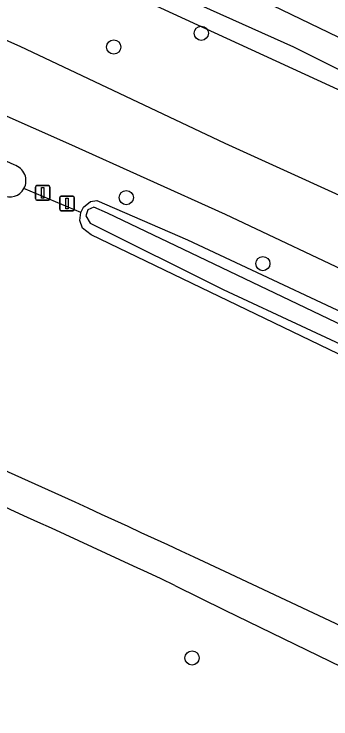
# Model space of a CAD drawing. Extents: x 157466 to 158888, y 383063 to 384677.
# Drawn here: x 157985.48 to 158007.3, y 384366.88 to 384415.42 of the extents above; entities that cross this region are included whole.
import ezdxf

# ---------------------------------------------------------------- set-up
doc = ezdxf.new("R2010")
doc.units = 0
for name, color, linetype in [('IMGEO_Afsluitpaal', 7, 'Continuous'), ('IMGEO_Berm_groen', 7, 'Continuous'), ('IMGEO_Boom', 7, 'Continuous'), ('IMGEO_Greppel_droge_sloot', 7, 'Continuous'), ('IMGEO_Groenvoorziening', 7, 'Continuous'), ('IMGEO_Rijbaan_lokaal_gesloten', 7, 'Continuous'), ('IMGEO_Voetpad_halfverhard', 7, 'Continuous'), ('IMGEO_Waterloop', 7, 'Continuous')]:
    doc.layers.add(name, color=color, linetype=linetype)

msp = doc.modelspace()

# ---------------------------------------------------------------- linework, layer by layer
at = {"layer": 'IMGEO_Afsluitpaal'}
for p, q in [((157986.949, 384402.712), (157986.949, 384403.512)), ((157986.949, 384403.512), (157986.949, 384402.712)), ((157987.049, 384403.612), (157987.839, 384403.612)), ((157987.839, 384403.612), (157987.049, 384403.612)), ((157987.939, 384403.512), (157987.939, 384402.712)), ((157987.939, 384402.712), (157987.939, 384403.512)), ((157988.623, 384401.981), (157988.623, 384402.781)), ((157988.623, 384402.781), (157988.623, 384401.981)), ((157988.723, 384402.881), (157989.513, 384402.881)), ((157989.513, 384402.881), (157988.723, 384402.881)), ((157989.613, 384402.781), (157989.613, 384401.981)), ((157989.613, 384401.981), (157989.613, 384402.781)), ((157987.839, 384402.612), (157987.049, 384402.612)), ((157987.049, 384402.612), (157987.839, 384402.612)), ((157989.513, 384401.881), (157988.723, 384401.881)), ((157988.723, 384401.881), (157989.513, 384401.881))]:
    msp.add_line(p, q, dxfattribs=at)
for points in [[(157987.369, 384403.487), (157987.519, 384403.487), (157987.519, 384402.737), (157987.369, 384402.737), (157987.369, 384403.487)], [(157989.043, 384402.756), (157989.193, 384402.756), (157989.193, 384402.006), (157989.043, 384402.006), (157989.043, 384402.756)]]:
    msp.add_lwpolyline(points, dxfattribs=at)
for centre, start, end in [((157987.049, 384403.512), 90, 180), ((157987.049, 384403.512), 90, 180), ((157987.839, 384403.512), 0, 90), ((157987.839, 384403.512), 360, 90), ((157987.049, 384402.712), 180, 270), ((157987.049, 384402.712), 180, 270), ((157987.839, 384402.712), 270, 0), ((157987.839, 384402.712), 270, 0), ((157988.723, 384402.781), 90, 180), ((157988.723, 384402.781), 90, 180), ((157989.513, 384402.781), 0, 90), ((157989.513, 384402.781), 360, 90), ((157988.723, 384401.981), 180, 270), ((157988.723, 384401.981), 180, 270), ((157989.513, 384401.981), 270, 0), ((157989.513, 384401.981), 270, 0)]:
    msp.add_arc(centre, 0.1, start, end, dxfattribs=at)
at = {"layer": 'IMGEO_Berm_groen'}
for points in [[(157990.086, 384401.748), (157986.154, 384403.401)], [(157990.086, 384401.748), (157990.257, 384402.121), (157990.733, 384402.517), (157991.175, 384402.581), (157997.425, 384399.875), (158012.521, 384392.808), (158033.92, 384382.258), (158063.103, 384367.075), (158076.44, 384359.982), (158091.06, 384351.728), (158105.395, 384343.329), (158120.239, 384334.269), (158131.468, 384327.554), (158151.313, 384314.692), (158165.352, 384305.309), (158173.859, 384299.484), (158187.618, 384289.325), (158199.999, 384279.006), (158202.678, 384276.401)]]:
    msp.add_lwpolyline(points, dxfattribs=at)
at = {"layer": 'IMGEO_Boom'}
for centre in [(157998.372, 384414.1), (157992.342, 384413.155), (157993.207, 384402.784), (158002.619, 384398.236), (157997.736, 384371.08)]:
    msp.add_circle(centre, 0.489, dxfattribs=at)
at = {"layer": 'IMGEO_Greppel_droge_sloot'}
msp.add_lwpolyline([(158107.964, 384341.256), (158096.34, 384347.87), (158082.583, 384355.843), (158069.216, 384363.137), (158042.209, 384377.356), (158020.778, 384387.924), (157991.913, 384401.71), (157990.972, 384402.128), (157990.548, 384401.944), (157990.422, 384401.537), (157990.721, 384401.026), (157999.882, 384396.465), (158011.327, 384391.126), (158037.742, 384378.548), (158052.985, 384370.511), (158071.194, 384361.036), (158098.971, 384345.252), (158110.567, 384338.552)], dxfattribs=at)
at = {"layer": 'IMGEO_Groenvoorziening'}
for points in [[(158121.771, 384349.771), (158105.237, 384359.151), (158089.996, 384367.578), (158076.453, 384375.358), (158060.511, 384383.945), (158047.713, 384390.32), (158032.486, 384398.323), (158024.803, 384402.27), (158013.479, 384407.608), (157989.337, 384418.729), (157976.53, 384424.318), (157966.627, 384428.515), (157946.81, 384436.575), (157932.425, 384442.133), (157921.036, 384446.137), (157913.287, 384448.955), (157906.465, 384451.547), (157888.046, 384458.88), (157878.307, 384462.614), (157868.364, 384466.004), (157843.044, 384475.869)], [(158202.678, 384276.401), (158202.929, 384276.048), (158203.031, 384275.661), (158203.023, 384275.304), (158202.919, 384274.994), (158202.364, 384274.489), (158201.858, 384274.433), (158201.387, 384274.627), (158190.012, 384284.379), (158172.171, 384297.941), (158150.241, 384312.732), (158131.996, 384324.598), (158119.798, 384332.028), (158110.833, 384337.607), (158098.908, 384344.586), (158075.211, 384358.073), (158068.187, 384361.936), (158037.267, 384378.292), (158028.901, 384382.218), (158019.16, 384386.552), (157990.776, 384400.229), (157990.179, 384400.675), (157990, 384401.203), (157990.086, 384401.748)]]:
    msp.add_lwpolyline(points, dxfattribs=at)
at = {"layer": 'IMGEO_Rijbaan_lokaal_gesloten'}
for points in [[(157975.125, 384417.998), (157985.866, 384413.206), (158000, 384406.532), (158023.071, 384396.032), (158032.545, 384391.154), (158046.847, 384384.056), (158060.409, 384376.921), (158076.523, 384368.137), (158085.237, 384363.021), (158099.618, 384355.351), (158101.371, 384354.416), (158109.348, 384349.805), (158152.215, 384323.495), (158153.548, 384322.603), (158165.112, 384314.864), (158179.542, 384304.808), (158184.366, 384301.689), (158189.812, 384297.664)], [(158206.769, 384277.026), (158197.375, 384285.381), (158193.357, 384288.744), (158189.191, 384291.922), (158180.706, 384298.011), (158160.224, 384312.286), (158150.69, 384318.51), (158134.209, 384329.269), (158123.299, 384335.918), (158101.388, 384348.76), (158097.183, 384351.158), (158085.495, 384357.824), (158069.368, 384366.877), (158056.566, 384373.683), (158038.018, 384383.186), (158019.478, 384392.428), (158000.05, 384401.619), (157989.255, 384406.494), (157977.254, 384411.794), (157973.108, 384413.803)]]:
    msp.add_lwpolyline(points, dxfattribs=at)
at = {"layer": 'IMGEO_Voetpad_halfverhard'}
for points in [[(158152.896, 384291.11), (158141.802, 384298.503), (158138.247, 384300.694), (158098.831, 384324.985), (158088.8, 384330.665), (158078.875, 384335.918), (158050.349, 384351.579), (158023.343, 384365.609), (158010.318, 384372.202), (158000, 384377.027), (157997.89, 384378.013)], [(157996.542, 384376.079), (158000, 384374.378), (158014.456, 384367.345)]]:
    msp.add_lwpolyline(points, dxfattribs=at)
for centre, radius, start, end in [((157480.147, 383266.8), 1225.909, 65.017964, 66.521348), ((157495.031, 383303.22), 1184.289, 64.946136, 66.555653)]:
    msp.add_arc(centre, radius, start, end, dxfattribs=at)
at = {"layer": 'IMGEO_Waterloop'}
for points in [[(157847.019, 384476.076), (157900.649, 384456.755), (157929.269, 384445.885), (157963.494, 384433.528), (157989.736, 384422.573), (158035.511, 384400.492), (158081.796, 384376.033), (158118.993, 384354.462)], [(158312.475, 384212.35), (158296.615, 384198.358), (158295.596, 384197.466), (158294.407, 384197.594), (158293.006, 384197.891), (158290.288, 384200.227), (158258.187, 384236.872), (158254.981, 384240.396), (158227.889, 384270.078), (158216.254, 384283.156), (158200.543, 384297.764), (158190.437, 384305.917), (158168.017, 384320.948), (158140.204, 384339.717), (158094.344, 384367.106), (158046.53, 384392.328), (158004.747, 384413.135), (157966.276, 384430.375), (157905.469, 384452.965), (157878.208, 384463.411), (157849.758, 384474.112)], [(157985.477, 384405.031), (157972.581, 384410.924)]]:
    msp.add_lwpolyline(points, dxfattribs=at)
for centre, start, end in [((157985.179, 384403.951), 330.5591, 74.5508), ((157985.178, 384403.951), 243.9622, 330.6214)]:
    msp.add_arc(centre, 1.12, start, end, dxfattribs=at)

doc.saveas('drawing.dxf')
